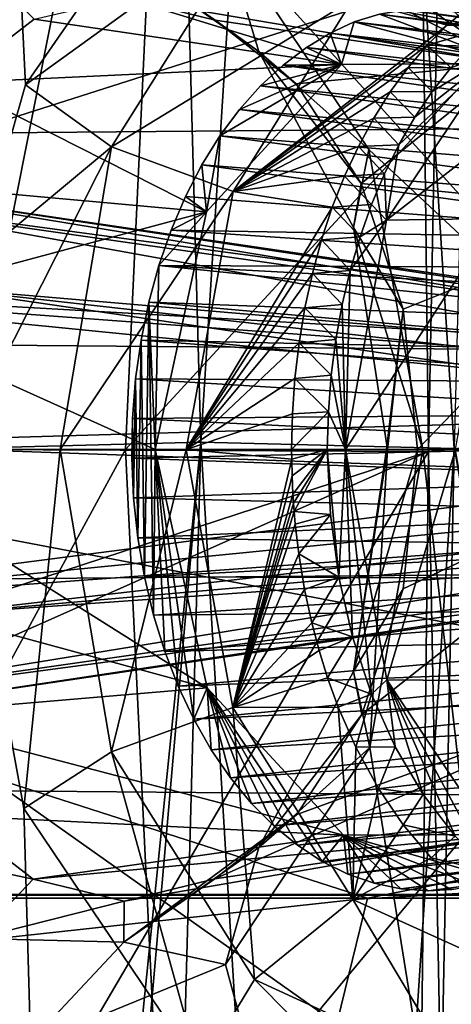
# Model space of a CAD drawing. Header units: metres. Extents: x -150 to 307, y -550 to 84.
# Tile 1021 of 1056: x 232.16 to 234.05, y -2.44 to 1.89. Entities that reach past the tile are written whole.
import ezdxf

# ---------------------------------------------------------------- set-up
doc = ezdxf.new("R2010")
doc.units = ezdxf.units.M
doc.layers.add('solid_26006363', color=7, linetype='CONTINUOUS')

msp = doc.modelspace()

# ---------------------------------------------------------------- linework, layer by layer
at = {"layer": 'solid_26006363'}
for points in [[(229.17627, 9.082661, 939.973816), (245.857986, 10.989752, 949.544861), (246.654556, 0, 950.254578)], [(232.093475, 9.932496, 906.856812), (232.705521, 9.101725, 907.450928), (231.887558, 0.003874, 906.296265)], [(230.858383, 1.164334, 914.768494), (233.841385, 9.680605, 918.492798), (229.914749, 6.914119, 913.89032)], [(230.858383, 1.164334, 914.768494), (231.366425, 1.159396, 915.337036), (233.841385, 9.680605, 918.492798)], [(231.366425, 1.159396, 915.337036), (231.771103, 0.712573, 915.790405), (233.841385, 9.680605, 918.492798)], [(231.771103, 0.712573, 915.790405), (231.924133, 0, 915.962036), (233.841385, 9.680605, 918.492798)], [(231.924133, 0, 915.962036), (233.954193, -0.008697, 918.303284), (233.841385, 9.680605, 918.492798)], [(234.084045, 6.780976, 918.613098), (233.841385, 9.680605, 918.492798), (233.954193, -0.008697, 918.303284)], [(230.9767, 8.805288, 912.932922), (234.990692, 9.37536, 917.506836), (235.099686, 0.000959, 917.334839)], [(232.705521, 9.101725, 907.450928), (232.955582, 0.032667, 907.429626), (231.887558, 0.003874, 906.296265)], [(232.705521, 9.101725, 907.450928), (233.511414, 8.792694, 908.295349), (232.955582, 0.032667, 907.429626)], [(233.511414, 8.792694, 908.295349), (234.300842, 9.106923, 909.170837), (234.066269, 0.003867, 908.627441)], [(229.17627, 9.082661, 939.973816), (246.654556, 0, 950.254578), (229.99118, 0.000344, 940.69989)], [(233.050308, 2.27444, 914.989319), (230.9767, 8.805288, 912.932922), (235.099686, 0.000959, 917.334839)], [(233.511414, 8.792694, 908.295349), (234.066269, 0.003867, 908.627441), (232.955582, 0.032667, 907.429626)], [(231.876617, 7.930875, 909.86731), (232.186081, 1.601326, 909.990051), (232.979385, 2.748635, 910.873047)], [(231.876617, 7.930875, 909.86731), (231.966705, 0.832521, 909.745972), (232.186081, 1.601326, 909.990051)], [(234.084045, 6.780976, 918.613098), (233.954193, -0.008697, 918.303284), (234.136917, 0.009975, 918.518005)], [(232.774277, 3.198314, 944.403076), (229.988724, 4.851547, 942.504456), (229.785004, -0.000012, 942.414307)], [(235.650421, 3.28636, 946.275208), (232.774277, 3.198314, 944.403076), (232.624283, -0.00001, 944.326782)], [(235.650421, 3.28636, 946.275208), (232.624283, -0.00001, 944.326782), (235.519714, -0.000027, 946.219238)], [(232.774277, 3.198314, 944.403076), (229.785004, -0.000012, 942.414307), (232.624283, -0.00001, 944.326782)], [(233.191376, 2.329445, 910.932373), (232.979385, 2.748635, 910.873047), (232.186081, 1.601326, 909.990051)], [(232.563141, 1.329383, 910.203247), (233.191376, 2.329445, 910.932373), (232.186081, 1.601326, 909.990051)], [(233.623047, 1.978064, 910.814453), (233.191376, 2.329445, 910.932373), (232.563141, 1.329383, 910.203247)], [(233.210083, 1.748571, 914.968811), (232.618454, 2.164376, 914.287109), (233.050308, 2.27444, 914.989319)], [(233.692368, 1.318589, 915.709167), (233.050308, 2.27444, 914.989319), (235.099686, 0.000959, 917.334839)], [(233.210083, 1.748571, 914.968811), (233.050308, 2.27444, 914.989319), (233.692368, 1.318589, 915.709167)], [(233.01799, 1.885481, 914.103516), (232.618454, 2.164376, 914.287109), (233.210083, 1.748571, 914.968811)], [(233.01799, 1.885481, 914.103516), (232.623413, 1.984068, 913.638794), (232.618454, 2.164376, 914.287109)], [(232.223862, 1.890507, 913.168518), (231.86145, 1.610722, 912.742371), (231.971664, 2.148253, 913.54187)], [(51.326496, 1.972128, 672.819702), (286.751587, 0, -98.190849), (51.055336, 0, 672.736816)], [(51.326496, 1.972128, 672.819702), (287.022736, 1.972128, -98.107941), (286.751587, 0, -98.190849)], [(64.172447, 1.972128, 676.747131), (64.443604, 0, 676.830017), (299.873505, 1.954857, -94.17907)], [(64.443604, 0, 676.830017), (300.139832, 0, -94.097641), (299.873505, 1.954857, -94.17907)], [(217.42778, 1.954857, -281.474823), (233.68869, 1.954857, -272.505981), (227.565887, 0, -276.501038)], [(226.512878, 1.972128, -261.144348), (230.041199, 0, -258.500671), (237.419113, 0, -253.167572)], [(226.512878, 1.972128, -261.144348), (237.419113, 0, -253.167572), (240.305222, 1.972128, -251.243607)], [(233.68869, 1.954857, -272.505981), (243.701553, 0, -265.97229), (227.565887, 0, -276.501038)], [(233.573227, 1.691318, 911.810303), (232.223862, 1.890507, 913.168518), (232.623413, 1.984068, 913.638794)], [(233.623047, 1.978064, 910.814453), (232.563141, 1.329383, 910.203247), (233.096634, 1.13381, 910.174438)], [(234.312164, 1.695039, 912.635559), (232.623413, 1.984068, 913.638794), (233.01799, 1.885481, 914.103516)], [(234.312164, 1.695039, 912.635559), (233.573227, 1.691318, 911.810303), (232.623413, 1.984068, 913.638794)], [(233.623047, 1.978064, 910.814453), (233.096634, 1.13381, 910.174438), (234.036209, 1.86389, 910.509094)], [(233.623047, 1.978064, 910.814453), (234.036209, 1.86389, 910.509094), (234.116333, 1.932013, 910.608032)], [(233.68869, 1.954857, -272.505981), (248.774567, 1.954857, -261.676666), (243.701553, 0, -265.97229)], [(233.738953, 1.912136, 911.997009), (233.628815, 1.878145, 911.87439), (234.312164, 1.695039, 912.635559)], [(236.033508, 1.590334, 909.344421), (233.628815, 1.878145, 911.87439), (233.738953, 1.912136, 911.997009)], [(233.852402, 1.932207, 912.123108), (233.738953, 1.912136, 911.997009), (234.312164, 1.695039, 912.635559)], [(236.122879, 1.614687, 909.438599), (233.738953, 1.912136, 911.997009), (233.852402, 1.932207, 912.123108)], [(236.122879, 1.614687, 909.438599), (236.033508, 1.590334, 909.344421), (233.738953, 1.912136, 911.997009)], [(233.852402, 1.932207, 912.123108), (234.312164, 1.695039, 912.635559), (233.952515, 1.939197, 912.23584)], [(236.208221, 1.627989, 909.528564), (233.852402, 1.932207, 912.123108), (233.952515, 1.939197, 912.23584)], [(236.208221, 1.627989, 909.528564), (236.122879, 1.614687, 909.438599), (233.852402, 1.932207, 912.123108)], [(234.056793, 1.932899, 912.352356), (233.952515, 1.939197, 912.23584), (234.312164, 1.695039, 912.635559)], [(236.288971, 1.631915, 909.613464), (233.952515, 1.939197, 912.23584), (234.056793, 1.932899, 912.352356)], [(236.208221, 1.627989, 909.528564), (233.952515, 1.939197, 912.23584), (236.288971, 1.631915, 909.613464)], [(234.036209, 1.86389, 910.509094), (234.227493, 1.856638, 910.29895), (234.322601, 1.932467, 910.404846)], [(234.036209, 1.86389, 910.509094), (234.322601, 1.932467, 910.404846), (234.116333, 1.932013, 910.608032)], [(233.573227, 1.691318, 911.810303), (231.86145, 1.610722, 912.742371), (232.223862, 1.890507, 913.168518)], [(233.373932, 1.606083, 914.523193), (233.01799, 1.885481, 914.103516), (233.210083, 1.748571, 914.968811)], [(234.312164, 1.695039, 912.635559), (233.01799, 1.885481, 914.103516), (233.373932, 1.606083, 914.523193)], [(233.096634, 1.13381, 910.174438), (233.948425, 1.776185, 910.400696), (234.036209, 1.86389, 910.509094)], [(233.628815, 1.878145, 911.87439), (233.52327, 1.829634, 911.75647), (233.573227, 1.691318, 911.810303)], [(235.938538, 1.552153, 909.244263), (233.52327, 1.829634, 911.75647), (233.628815, 1.878145, 911.87439)], [(233.628815, 1.878145, 911.87439), (233.573227, 1.691318, 911.810303), (234.312164, 1.695039, 912.635559)], [(236.033508, 1.590334, 909.344421), (235.938538, 1.552153, 909.244263), (233.628815, 1.878145, 911.87439)], [(233.948425, 1.776185, 910.400696), (234.227493, 1.856638, 910.29895), (234.036209, 1.86389, 910.509094)], [(233.52327, 1.829634, 911.75647), (233.418839, 1.766242, 911.639893), (233.573227, 1.691318, 911.810303)], [(235.838364, 1.49725, 909.138672), (233.418839, 1.766242, 911.639893), (233.52327, 1.829634, 911.75647)], [(235.938538, 1.552153, 909.244263), (235.838364, 1.49725, 909.138672), (233.52327, 1.829634, 911.75647)], [(233.948425, 1.776185, 910.400696), (234.136978, 1.771406, 910.19812), (234.227493, 1.856638, 910.29895)], [(233.096634, 1.13381, 910.174438), (233.865158, 1.678474, 910.297974), (233.948425, 1.776185, 910.400696)], [(233.865158, 1.678474, 910.297974), (234.051819, 1.677336, 910.103333), (233.948425, 1.776185, 910.400696)], [(233.948425, 1.776185, 910.400696), (234.051819, 1.677336, 910.103333), (234.136978, 1.771406, 910.19812)], [(233.625046, 0.97558, 915.447021), (233.210083, 1.748571, 914.968811), (233.692368, 1.318589, 915.709167)], [(233.659241, 1.16816, 914.859863), (233.210083, 1.748571, 914.968811), (233.625046, 0.97558, 915.447021)], [(233.659241, 1.16816, 914.859863), (233.373932, 1.606083, 914.523193), (233.210083, 1.748571, 914.968811)], [(233.418839, 1.766242, 911.639893), (233.31636, 1.688583, 911.525635), (233.573227, 1.691318, 911.810303)], [(235.744095, 1.430385, 909.039368), (233.31636, 1.688583, 911.525635), (233.418839, 1.766242, 911.639893)], [(235.838364, 1.49725, 909.138672), (235.744095, 1.430385, 909.039368), (233.418839, 1.766242, 911.639893)], [(233.769699, 1.007451, 909.787476), (234.251373, 1.015016, 909.23114), (234.746231, 1.767734, 909.799683)], [(234.271179, 1.758163, 910.345886), (233.769699, 1.007451, 909.787476), (234.746231, 1.767734, 909.799683)], [(233.824524, 1.338327, 909.85022), (233.769699, 1.007451, 909.787476), (234.271179, 1.758163, 910.345886)], [(233.894592, 1.459269, 909.928223), (233.824524, 1.338327, 909.85022), (234.271179, 1.758163, 910.345886)], [(233.970734, 1.572839, 910.013), (233.894592, 1.459269, 909.928223), (234.271179, 1.758163, 910.345886)], [(234.051819, 1.677336, 910.103333), (233.970734, 1.572839, 910.013), (234.271179, 1.758163, 910.345886)], [(234.136978, 1.771406, 910.19812), (234.051819, 1.677336, 910.103333), (234.271179, 1.758163, 910.345886)], [(233.573227, 1.691318, 911.810303), (232.980865, 1.044261, 911.149414), (231.86145, 1.610722, 912.742371)], [(233.038223, 1.377898, 911.215393), (232.980865, 1.044261, 911.149414), (233.573227, 1.691318, 911.810303)], [(233.124664, 1.493861, 911.31189), (233.038223, 1.377898, 911.215393), (233.573227, 1.691318, 911.810303)], [(233.21785, 1.597649, 911.415833), (233.124664, 1.493861, 911.31189), (233.573227, 1.691318, 911.810303)], [(233.31636, 1.688583, 911.525635), (233.21785, 1.597649, 911.415833), (233.573227, 1.691318, 911.810303)], [(235.651245, 1.347964, 908.94165), (233.21785, 1.597649, 911.415833), (233.31636, 1.688583, 911.525635)], [(235.744095, 1.430385, 909.039368), (235.651245, 1.347964, 908.94165), (233.31636, 1.688583, 911.525635)], [(234.312164, 1.695039, 912.635559), (233.373932, 1.606083, 914.523193), (233.659241, 1.16816, 914.859863)], [(234.911545, 1.044213, 913.305725), (234.312164, 1.695039, 912.635559), (233.659241, 1.16816, 914.859863)], [(233.096634, 1.13381, 910.174438), (233.78685, 1.571311, 910.201355), (233.865158, 1.678474, 910.297974)], [(233.78685, 1.571311, 910.201355), (233.970734, 1.572839, 910.013), (233.865158, 1.678474, 910.297974)], [(233.865158, 1.678474, 910.297974), (233.970734, 1.572839, 910.013), (234.051819, 1.677336, 910.103333)], [(232.980865, 1.044261, 911.149414), (231.573181, 1.171905, 912.403503), (231.86145, 1.610722, 912.742371)], [(232.563141, 1.329383, 910.203247), (232.186081, 1.601326, 909.990051), (231.966705, 0.832521, 909.745972)], [(233.096634, 1.13381, 910.174438), (233.713989, 1.455472, 910.111511), (233.78685, 1.571311, 910.201355)], [(235.576828, 1.267927, 908.863342), (233.124664, 1.493861, 911.31189), (233.21785, 1.597649, 911.415833)], [(235.651245, 1.347964, 908.94165), (235.576828, 1.267927, 908.863342), (233.21785, 1.597649, 911.415833)], [(233.713989, 1.455472, 910.111511), (233.894592, 1.459269, 909.928223), (233.78685, 1.571311, 910.201355)], [(233.78685, 1.571311, 910.201355), (233.894592, 1.459269, 909.928223), (233.970734, 1.572839, 910.013)], [(235.505295, 1.176682, 908.787964), (233.038223, 1.377898, 911.215393), (233.124664, 1.493861, 911.31189)], [(235.576828, 1.267927, 908.863342), (235.505295, 1.176682, 908.787964), (233.124664, 1.493861, 911.31189)], [(233.096634, 1.13381, 910.174438), (233.647018, 1.331774, 910.028931), (233.713989, 1.455472, 910.111511)], [(233.647018, 1.331774, 910.028931), (233.824524, 1.338327, 909.85022), (233.713989, 1.455472, 910.111511)], [(233.713989, 1.455472, 910.111511), (233.824524, 1.338327, 909.85022), (233.894592, 1.459269, 909.928223)], [(233.038223, 1.377898, 911.215393), (232.959137, 1.250454, 911.127197), (232.980865, 1.044261, 911.149414)], [(235.428268, 1.058415, 908.706726), (232.959137, 1.250454, 911.127197), (233.038223, 1.377898, 911.215393)], [(235.505295, 1.176682, 908.787964), (235.428268, 1.058415, 908.706726), (233.038223, 1.377898, 911.215393)], [(232.563141, 1.329383, 910.203247), (231.966705, 0.832521, 909.745972), (231.890488, 0.001283, 909.661194)], [(232.563141, 1.329383, 910.203247), (231.890488, 0.001283, 909.661194), (232.337967, 0.000083, 909.940369)], [(233.096634, 1.13381, 910.174438), (232.563141, 1.329383, 910.203247), (232.337967, 0.000083, 909.940369)], [(233.096634, 1.13381, 910.174438), (233.58638, 1.20102, 909.954163), (233.647018, 1.331774, 910.028931)], [(233.58638, 1.20102, 909.954163), (233.761475, 1.211303, 909.780029), (233.647018, 1.331774, 910.028931)], [(233.625046, 0.97558, 915.447021), (233.692368, 1.318589, 915.709167), (233.929993, -0.000001, 915.975952)], [(233.647018, 1.331774, 910.028931), (233.761475, 1.211303, 909.780029), (233.824524, 1.338327, 909.85022)], [(233.929993, -0.000001, 915.975952), (233.692368, 1.318589, 915.709167), (235.099686, 0.000959, 917.334839)], [(233.824524, 1.338327, 909.85022), (233.761475, 1.211303, 909.780029), (233.769699, 1.007451, 909.787476)], [(232.959137, 1.250454, 911.127197), (232.887726, 1.111897, 911.047546), (232.980865, 1.044261, 911.149414)], [(235.35466, 0.918797, 908.629272), (232.887726, 1.111897, 911.047546), (232.959137, 1.250454, 911.127197)], [(235.428268, 1.058415, 908.706726), (235.35466, 0.918797, 908.629272), (232.959137, 1.250454, 911.127197)], [(233.58638, 1.20102, 909.954163), (233.704498, 1.076143, 909.716614), (233.761475, 1.211303, 909.780029)], [(233.761475, 1.211303, 909.780029), (233.704498, 1.076143, 909.716614), (233.769699, 1.007451, 909.787476)], [(232.980865, 1.044261, 911.149414), (231.387604, 0.616795, 912.185486), (231.573181, 1.171905, 912.403503)], [(233.096634, 1.13381, 910.174438), (233.532333, 1.063805, 909.887573), (233.58638, 1.20102, 909.954163)], [(233.532333, 1.063805, 909.887573), (233.704498, 1.076143, 909.716614), (233.58638, 1.20102, 909.954163)], [(233.842865, 0.616123, 915.076233), (233.659241, 1.16816, 914.859863), (233.625046, 0.97558, 915.447021)], [(234.911545, 1.044213, 913.305725), (233.659241, 1.16816, 914.859863), (233.842865, 0.616123, 915.076233)], [(236.210953, 0.394892, 909.457275), (230.858383, 1.164334, 914.768494), (230.448364, 0.72304, 914.309937)], [(236.330841, 0.426259, 909.564087), (231.366425, 1.159396, 915.337036), (230.858383, 1.164334, 914.768494)], [(236.330841, 0.426259, 909.564087), (230.858383, 1.164334, 914.768494), (236.210953, 0.394892, 909.457275)], [(236.553619, 0.304631, 909.762573), (231.771103, 0.712573, 915.790405), (231.366425, 1.159396, 915.337036)], [(236.450745, 0.394892, 909.670959), (231.366425, 1.159396, 915.337036), (236.330841, 0.426259, 909.564087)], [(236.553619, 0.304631, 909.762573), (231.366425, 1.159396, 915.337036), (236.450745, 0.394892, 909.670959)], [(233.096634, 1.13381, 910.174438), (232.337967, 0.000083, 909.940369), (232.890884, -0.000027, 909.94635)], [(233.096634, 1.13381, 910.174438), (232.890884, -0.000027, 909.94635), (233.532333, 1.063805, 909.887573)], [(232.887726, 1.111897, 911.047546), (232.82486, 0.963797, 910.977417), (232.980865, 1.044261, 911.149414)], [(235.35466, 0.918797, 908.629272), (232.82486, 0.963797, 910.977417), (232.887726, 1.111897, 911.047546)], [(232.980865, 1.044261, 911.149414), (232.754333, -0.000001, 910.89679), (231.387604, 0.616795, 912.185486)], [(232.771271, 0.808243, 910.917664), (232.754333, -0.000001, 910.89679), (232.980865, 1.044261, 911.149414)], [(232.82486, 0.963797, 910.977417), (232.771271, 0.808243, 910.917664), (232.980865, 1.044261, 911.149414)], [(233.485107, 0.920989, 909.829407), (233.532333, 1.063805, 909.887573), (232.890884, -0.000027, 909.94635)], [(233.485107, 0.920989, 909.829407), (233.653931, 0.933976, 909.660339), (233.532333, 1.063805, 909.887573)], [(233.532333, 1.063805, 909.887573), (233.653931, 0.933976, 909.660339), (233.704498, 1.076143, 909.716614)], [(233.704498, 1.076143, 909.716614), (233.653931, 0.933976, 909.660339), (233.769699, 1.007451, 909.787476)], [(234.911545, 1.044213, 913.305725), (233.842865, 0.616123, 915.076233), (233.906265, 0, 915.152039)], [(234.911545, 1.044213, 913.305725), (233.906265, 0, 915.152039), (235.137634, 0, 913.558777)], [(233.590012, -0.000002, 909.587463), (234.072845, -0.000003, 909.026123), (234.251373, 1.015016, 909.23114)], [(233.769699, 1.007451, 909.787476), (233.590012, -0.000002, 909.587463), (234.251373, 1.015016, 909.23114)], [(233.610565, 0.7869, 909.612061), (233.590012, -0.000002, 909.587463), (233.769699, 1.007451, 909.787476)], [(233.653931, 0.933976, 909.660339), (233.610565, 0.7869, 909.612061), (233.769699, 1.007451, 909.787476)], [(235.302368, 0.79636, 908.574341), (232.771271, 0.808243, 910.917664), (232.82486, 0.963797, 910.977417)], [(235.35466, 0.918797, 908.629272), (235.302368, 0.79636, 908.574341), (232.82486, 0.963797, 910.977417)], [(233.774048, -0.000001, 915.616821), (233.625046, 0.97558, 915.447021), (233.929993, -0.000001, 915.975952)], [(233.842865, 0.616123, 915.076233), (233.625046, 0.97558, 915.447021), (233.774048, -0.000001, 915.616821)], [(233.444946, 0.773514, 909.779968), (233.485107, 0.920989, 909.829407), (232.890884, -0.000027, 909.94635)], [(233.444946, 0.773514, 909.779968), (233.610565, 0.7869, 909.612061), (233.485107, 0.920989, 909.829407)], [(233.485107, 0.920989, 909.829407), (233.610565, 0.7869, 909.612061), (233.653931, 0.933976, 909.660339)], [(232.771271, 0.808243, 910.917664), (232.727356, 0.646908, 910.868713), (232.754333, -0.000001, 910.89679)], [(235.225784, 0.553247, 908.493835), (232.727356, 0.646908, 910.868713), (232.771271, 0.808243, 910.917664)], [(235.260147, 0.675419, 908.529968), (235.225784, 0.553247, 908.493835), (232.771271, 0.808243, 910.917664)], [(235.302368, 0.79636, 908.574341), (235.260147, 0.675419, 908.529968), (232.771271, 0.808243, 910.917664)], [(233.444946, 0.773514, 909.779968), (233.57515, 0.63696, 909.572693), (233.610565, 0.7869, 909.612061)], [(233.610565, 0.7869, 909.612061), (233.57515, 0.63696, 909.572693), (233.590012, -0.000002, 909.587463)], [(233.412048, 0.622324, 909.73938), (233.444946, 0.773514, 909.779968), (232.890884, -0.000027, 909.94635)], [(233.412048, 0.622324, 909.73938), (233.57515, 0.63696, 909.572693), (233.444946, 0.773514, 909.779968)], [(236.037766, 0.1671, 909.302979), (230.448364, 0.72304, 914.309937), (230.290085, 0, 914.132874)], [(236.108078, 0.304631, 909.365601), (230.448364, 0.72304, 914.309937), (236.037766, 0.1671, 909.302979)], [(236.210953, 0.394892, 909.457275), (230.448364, 0.72304, 914.309937), (236.108078, 0.304631, 909.365601)], [(236.649551, -0.000001, 909.848083), (231.924133, 0, 915.962036), (231.771103, 0.712573, 915.790405)], [(236.623917, 0.1671, 909.825256), (231.771103, 0.712573, 915.790405), (236.553619, 0.304631, 909.762573)], [(236.649551, -0.000001, 909.848083), (231.771103, 0.712573, 915.790405), (236.623917, 0.1671, 909.825256)], [(232.754333, -0.000001, 910.89679), (231.323547, -0.000001, 912.110168), (231.387604, 0.616795, 912.185486)], [(232.727356, 0.646908, 910.868713), (232.693253, 0.480561, 910.830688), (232.707993, -0.560147, 910.847107)], [(235.198181, 0.426727, 908.464722), (232.693253, 0.480561, 910.830688), (232.727356, 0.646908, 910.868713)], [(232.727356, 0.646908, 910.868713), (232.707993, -0.560147, 910.847107), (232.747574, -0.727329, 910.891235)], [(232.727356, 0.646908, 910.868713), (232.747574, -0.727329, 910.891235), (232.754333, -0.000001, 910.89679)], [(235.225784, 0.553247, 908.493835), (235.198181, 0.426727, 908.464722), (232.727356, 0.646908, 910.868713)], [(233.386475, 0.46826, 909.707764), (233.412048, 0.622324, 909.73938), (232.890884, -0.000027, 909.94635)], [(233.386475, 0.46826, 909.707764), (233.547562, 0.483738, 909.541931), (233.412048, 0.622324, 909.73938)], [(233.412048, 0.622324, 909.73938), (233.547562, 0.483738, 909.541931), (233.57515, 0.63696, 909.572693)], [(233.57515, 0.63696, 909.572693), (233.547562, 0.483738, 909.541931), (233.590012, -0.000002, 909.587463)], [(233.770676, -0.000001, 915.561768), (233.842865, 0.616123, 915.076233), (233.774048, -0.000001, 915.616821)], [(233.770676, -0.000001, 915.561768), (233.906265, 0, 915.152039), (233.842865, 0.616123, 915.076233)], [(232.693253, 0.480561, 910.830688), (232.669266, 0.309874, 910.803955), (232.678833, -0.387883, 910.814575)], [(235.177322, 0.293599, 908.442749), (232.669266, 0.309874, 910.803955), (232.693253, 0.480561, 910.830688)], [(232.693253, 0.480561, 910.830688), (232.678833, -0.387883, 910.814575), (232.707993, -0.560147, 910.847107)], [(235.198181, 0.426727, 908.464722), (235.177322, 0.293599, 908.442749), (232.693253, 0.480561, 910.830688)], [(233.386475, 0.46826, 909.707764), (233.527527, 0.326492, 909.519653), (233.547562, 0.483738, 909.541931)], [(233.547562, 0.483738, 909.541931), (233.527527, 0.326492, 909.519653), (233.590012, -0.000002, 909.587463)], [(233.36824, 0.31241, 909.685181), (233.386475, 0.46826, 909.707764), (232.890884, -0.000027, 909.94635)], [(233.36824, 0.31241, 909.685181), (233.527527, 0.326492, 909.519653), (233.386475, 0.46826, 909.707764)], [(232.669266, 0.309874, 910.803955), (232.655838, 0.136545, 910.78894), (232.660507, -0.213096, 910.794189)], [(235.164185, 0.156557, 908.428955), (232.655838, 0.136545, 910.78894), (232.669266, 0.309874, 910.803955)], [(232.669266, 0.309874, 910.803955), (232.660507, -0.213096, 910.794189), (232.678833, -0.387883, 910.814575)], [(235.177322, 0.293599, 908.442749), (235.164185, 0.156557, 908.428955), (232.669266, 0.309874, 910.803955)], [(233.35733, 0.155945, 909.67157), (233.36824, 0.31241, 909.685181), (232.890884, -0.000027, 909.94635)], [(233.35733, 0.155945, 909.67157), (233.51506, 0.16524, 909.505798), (233.36824, 0.31241, 909.685181)], [(233.36824, 0.31241, 909.685181), (233.51506, 0.16524, 909.505798), (233.527527, 0.326492, 909.519653)], [(233.527527, 0.326492, 909.519653), (233.51506, 0.16524, 909.505798), (233.590012, -0.000002, 909.587463)], [(236.037766, 0.1671, 909.302979), (230.290085, 0, 914.132874), (236.012146, 0.000001, 909.280151)], [(232.655838, 0.136545, 910.78894), (232.652908, -0.038006, 910.785706), (232.660507, -0.213096, 910.794189)], [(235.159073, 0.016086, 908.423584), (232.652908, -0.038006, 910.785706), (232.655838, 0.136545, 910.78894)], [(235.164185, 0.156557, 908.428955), (235.159073, 0.016086, 908.423584), (232.655838, 0.136545, 910.78894)], [(233.35733, 0.155945, 909.67157), (232.890884, -0.000027, 909.94635), (233.35376, 0.000001, 909.666931)], [(233.35376, 0.000001, 909.666931), (233.510178, -0.000001, 909.500366), (233.51506, 0.16524, 909.505798)], [(233.35733, 0.155945, 909.67157), (233.35376, 0.000001, 909.666931), (233.51506, 0.16524, 909.505798)], [(233.51506, 0.16524, 909.505798), (233.510178, -0.000001, 909.500366), (233.590012, -0.000002, 909.587463)], [(229.176407, -9.081716, 939.973938), (229.99118, 0.000344, 940.69989), (245.823288, -11.224192, 949.513977)], [(229.99118, 0.000344, 940.69989), (246.654556, 0, 950.254578), (245.823288, -11.224192, 949.513977)], [(236.012146, 0.000001, 909.280151), (230.290085, 0, 914.132874), (230.44696, -0.720152, 914.30835)], [(236.037766, -0.1671, 909.302979), (236.012146, 0.000001, 909.280151), (230.44696, -0.720152, 914.30835)], [(231.403946, -8.02017, 909.364136), (232.363571, -8.000581, 910.398499), (231.890488, 0.001283, 909.661194)], [(231.764343, -0.726503, 915.782776), (233.954193, -0.008697, 918.303284), (231.924133, 0, 915.962036)], [(236.623917, -0.1671, 909.825256), (231.764343, -0.726503, 915.782776), (231.924133, 0, 915.962036)], [(231.821274, -11.13535, 906.658081), (231.887558, 0.003874, 906.296265), (232.955582, 0.032667, 907.429626)], [(232.079483, -9.963253, 906.844116), (231.821274, -11.13535, 906.658081), (232.955582, 0.032667, 907.429626)], [(232.178711, -1.577404, 909.98175), (231.890488, 0.001283, 909.661194), (232.363571, -8.000581, 910.398499)], [(232.337967, 0.000083, 909.940369), (231.890488, 0.001283, 909.661194), (232.178711, -1.577404, 909.98175)], [(236.623917, -0.1671, 909.825256), (231.924133, 0, 915.962036), (236.649551, -0.000001, 909.848083)], [(232.707443, -9.097678, 907.452698), (232.079483, -9.963253, 906.844116), (232.955582, 0.032667, 907.429626)], [(232.562912, -1.328882, 910.203003), (232.337967, 0.000083, 909.940369), (232.178711, -1.577404, 909.98175)], [(232.890884, -0.000027, 909.94635), (232.337967, 0.000083, 909.940369), (232.562912, -1.328882, 910.203003)], [(235.159073, 0.016086, 908.423584), (235.162521, -0.128249, 908.427124), (232.652908, -0.038006, 910.785706)], [(233.489548, -8.792013, 908.271729), (232.707443, -9.097678, 907.452698), (232.955582, 0.032667, 907.429626)], [(232.890884, -0.000027, 909.94635), (233.354019, -0.04209, 909.667297), (233.35376, 0.000001, 909.666931)], [(233.489548, -8.792013, 908.271729), (232.955582, 0.032667, 907.429626), (234.066269, 0.003867, 908.627441)], [(233.35376, 0.000001, 909.666931), (233.354019, -0.04209, 909.667297), (233.510178, -0.000001, 909.500366)], [(233.892075, -8.863901, 908.711182), (233.489548, -8.792013, 908.271729), (234.066269, 0.003867, 908.627441)], [(233.624893, -0.976128, 915.446838), (233.906265, 0, 915.152039), (233.770676, -0.000001, 915.561768)], [(233.843811, -0.611673, 915.077393), (233.906265, 0, 915.152039), (233.624893, -0.976128, 915.446838)], [(235.137634, 0, 913.558777), (233.843811, -0.611673, 915.077393), (233.661316, -1.163745, 914.862366)], [(234.910675, -1.046002, 913.30481), (235.137634, 0, 913.558777), (233.661316, -1.163745, 914.862366)], [(235.137634, 0, 913.558777), (233.906265, 0, 915.152039), (233.843811, -0.611673, 915.077393)], [(233.892075, -8.863901, 908.711182), (234.066269, 0.003867, 908.627441), (234.268082, -1.144645, 908.851807)], [(233.929993, -0.000001, 915.975952), (235.099686, 0.000959, 917.334839), (234.990692, -9.375346, 917.506836)], [(234.136917, 0.009975, 918.518005), (233.954193, -0.008697, 918.303284), (234.08432, -6.763284, 918.61261)], [(51.055336, 0, 672.736816), (286.751587, 0, -98.190849), (287.017914, -1.954857, -98.109421)], [(51.326496, -1.972128, 672.819702), (51.055336, 0, 672.736816), (287.017914, -1.954857, -98.109421)], [(64.172447, -1.972128, 676.747131), (299.868683, -1.972128, -94.180542), (300.139832, 0, -94.097641)], [(64.443604, 0, 676.830017), (64.172447, -1.972128, 676.747131), (300.139832, 0, -94.097641)], [(227.565887, 0, -276.501038), (233.685989, -1.972128, -272.501709), (217.425598, -1.972128, -281.470245)], [(226.510178, -1.954857, -261.140106), (240.302048, -1.954857, -251.2397), (230.041199, 0, -258.500671)], [(227.565887, 0, -276.501038), (243.701553, 0, -265.97229), (233.685989, -1.972128, -272.501709)], [(229.988708, -4.851424, 942.504456), (232.624283, -0.00001, 944.326782), (229.785004, -0.000012, 942.414307)], [(233.84108, -9.693657, 918.493286), (233.954193, -0.008697, 918.303284), (229.914856, -6.909317, 913.890198)], [(231.355087, -1.164931, 915.324341), (229.914856, -6.909317, 913.890198), (233.954193, -0.008697, 918.303284)], [(229.988708, -4.851424, 942.504456), (232.783661, -3.296923, 944.407837), (232.624283, -0.00001, 944.326782)], [(240.302048, -1.954857, -251.2397), (237.419113, 0, -253.167572), (230.041199, 0, -258.500671)], [(232.982605, -1.047866, 911.151367), (231.386566, -0.611894, 912.184265), (231.323547, -0.000001, 912.110168)], [(232.754333, -0.000001, 910.89679), (232.982605, -1.047866, 911.151367), (231.323547, -0.000001, 912.110168)], [(231.764343, -0.726503, 915.782776), (231.355087, -1.164931, 915.324341), (233.954193, -0.008697, 918.303284)], [(233.096512, -1.133443, 910.174255), (232.890884, -0.000027, 909.94635), (232.562912, -1.328882, 910.203003)], [(235.519714, -0.000027, 946.219238), (232.624283, -0.00001, 944.326782), (232.783661, -3.296923, 944.407837)], [(235.162521, -0.128249, 908.427124), (232.660507, -0.213096, 910.794189), (232.652908, -0.038006, 910.785706)], [(232.747574, -0.727329, 910.891235), (232.796997, -0.887593, 910.94635), (232.754333, -0.000001, 910.89679)], [(232.924149, -1.185026, 911.088135), (232.982605, -1.047866, 911.151367), (232.754333, -0.000001, 910.89679)], [(232.856018, -1.040569, 911.012146), (232.924149, -1.185026, 911.088135), (232.754333, -0.000001, 910.89679)], [(232.796997, -0.887593, 910.94635), (232.856018, -1.040569, 911.012146), (232.754333, -0.000001, 910.89679)], [(235.650467, -3.286726, 946.275208), (235.519714, -0.000027, 946.219238), (232.783661, -3.296923, 944.407837)], [(233.096512, -1.133443, 910.174255), (233.354019, -0.04209, 909.667297), (232.890884, -0.000027, 909.94635)], [(233.096512, -1.133443, 910.174255), (233.355728, -0.116184, 909.669495), (233.354019, -0.04209, 909.667297)], [(233.354019, -0.04209, 909.667297), (233.355728, -0.116184, 909.669495), (233.510178, -0.000001, 909.500366)], [(233.355728, -0.116184, 909.669495), (233.35939, -0.196153, 909.674133), (233.510178, -0.000001, 909.500366)], [(233.35939, -0.196153, 909.674133), (233.361908, -0.235537, 909.677307), (233.510178, -0.000001, 909.500366)], [(233.361908, -0.235537, 909.677307), (233.364731, -0.272806, 909.680786), (233.510178, -0.000001, 909.500366)], [(233.364731, -0.272806, 909.680786), (233.523636, -0.286469, 909.51532), (233.510178, -0.000001, 909.500366)], [(233.560287, -0.560628, 909.556152), (233.590012, -0.000002, 909.587463), (233.510178, -0.000001, 909.500366)], [(233.523636, -0.286469, 909.51532), (233.560287, -0.560628, 909.556152), (233.510178, -0.000001, 909.500366)], [(233.560287, -0.560628, 909.556152), (233.62056, -0.82361, 909.62323), (233.590012, -0.000002, 909.587463)], [(233.590012, -0.000002, 909.587463), (233.77182, -1.012007, 909.789856), (234.072845, -0.000003, 909.026123)], [(233.704391, -1.075525, 909.716553), (233.77182, -1.012007, 909.789856), (233.590012, -0.000002, 909.587463)], [(233.62056, -0.82361, 909.62323), (233.704391, -1.075525, 909.716553), (233.590012, -0.000002, 909.587463)], [(233.624893, -0.976128, 915.446838), (233.774048, -0.000001, 915.616821), (233.696243, -1.308886, 915.713562)], [(233.624893, -0.976128, 915.446838), (233.770676, -0.000001, 915.561768), (233.774048, -0.000001, 915.616821)], [(243.701553, 0, -265.97229), (248.771378, -1.972128, -261.67276), (233.685989, -1.972128, -272.501709)], [(233.696243, -1.308886, 915.713562), (233.929993, -0.000001, 915.975952), (234.990692, -9.375346, 917.506836)], [(233.774048, -0.000001, 915.616821), (233.929993, -0.000001, 915.975952), (233.696243, -1.308886, 915.713562)], [(233.77182, -1.012007, 909.789856), (234.251907, -1.016661, 909.231812), (234.072845, -0.000003, 909.026123)], [(234.08432, -6.763284, 918.61261), (233.954193, -0.008697, 918.303284), (233.84108, -9.693657, 918.493286)], [(235.162521, -0.128249, 908.427124), (235.175415, -0.277608, 908.440674), (232.660507, -0.213096, 910.794189)], [(233.096512, -1.133443, 910.174255), (233.35939, -0.196153, 909.674133), (233.355728, -0.116184, 909.669495)], [(236.037766, -0.1671, 909.302979), (230.44696, -0.720152, 914.30835), (236.108078, -0.304631, 909.365601)], [(236.553619, -0.304631, 909.762573), (231.764343, -0.726503, 915.782776), (236.623917, -0.1671, 909.825256)], [(235.175415, -0.277608, 908.440674), (232.678833, -0.387883, 910.814575), (232.660507, -0.213096, 910.794189)], [(233.096512, -1.133443, 910.174255), (233.361908, -0.235537, 909.677307), (233.35939, -0.196153, 909.674133)], [(233.096512, -1.133443, 910.174255), (233.364731, -0.272806, 909.680786), (233.361908, -0.235537, 909.677307)], [(235.175415, -0.277608, 908.440674), (235.198105, -0.426553, 908.464539), (232.678833, -0.387883, 910.814575)], [(233.096512, -1.133443, 910.174255), (233.36969, -0.328045, 909.686951), (233.364731, -0.272806, 909.680786)], [(233.364731, -0.272806, 909.680786), (233.36969, -0.328045, 909.686951), (233.523636, -0.286469, 909.51532)], [(233.36969, -0.328045, 909.686951), (233.384964, -0.45798, 909.705994), (233.523636, -0.286469, 909.51532)], [(233.384964, -0.45798, 909.705994), (233.560287, -0.560628, 909.556152), (233.523636, -0.286469, 909.51532)], [(236.108078, -0.304631, 909.365601), (230.44696, -0.720152, 914.30835), (230.850601, -1.160539, 914.759766)], [(236.108078, -0.304631, 909.365601), (230.850601, -1.160539, 914.759766), (236.210953, -0.394892, 909.457275)], [(236.450745, -0.394892, 909.670959), (231.764343, -0.726503, 915.782776), (236.553619, -0.304631, 909.762573)], [(233.096512, -1.133443, 910.174255), (233.384964, -0.45798, 909.705994), (233.36969, -0.328045, 909.686951)], [(235.198105, -0.426553, 908.464539), (232.707993, -0.560147, 910.847107), (232.678833, -0.387883, 910.814575)], [(236.210953, -0.394892, 909.457275), (230.850601, -1.160539, 914.759766), (236.330841, -0.426259, 909.564087)], [(236.330841, -0.426259, 909.564087), (230.850601, -1.160539, 914.759766), (231.355087, -1.164931, 915.324341)], [(236.450745, -0.394892, 909.670959), (231.355087, -1.164931, 915.324341), (231.764343, -0.726503, 915.782776)], [(236.330841, -0.426259, 909.564087), (231.355087, -1.164931, 915.324341), (236.450745, -0.394892, 909.670959)], [(235.198105, -0.426553, 908.464539), (235.229523, -0.568561, 908.497681), (232.707993, -0.560147, 910.847107)], [(233.096512, -1.133443, 910.174255), (233.410583, -0.61458, 909.737549), (233.384964, -0.45798, 909.705994)], [(233.384964, -0.45798, 909.705994), (233.410583, -0.61458, 909.737549), (233.560287, -0.560628, 909.556152)], [(235.229523, -0.568561, 908.497681), (232.747574, -0.727329, 910.891235), (232.707993, -0.560147, 910.847107)], [(233.410583, -0.61458, 909.737549), (233.442123, -0.761777, 909.776489), (233.560287, -0.560628, 909.556152)], [(233.442123, -0.761777, 909.776489), (233.62056, -0.82361, 909.62323), (233.560287, -0.560628, 909.556152)], [(235.229523, -0.568561, 908.497681), (235.267883, -0.699969, 908.538086), (232.747574, -0.727329, 910.891235)], [(232.982605, -1.047866, 911.151367), (231.570755, -1.166837, 912.400696), (231.386566, -0.611894, 912.184265)], [(233.096512, -1.133443, 910.174255), (233.442123, -0.761777, 909.776489), (233.410583, -0.61458, 909.737549)], [(233.661316, -1.163745, 914.862366), (233.843811, -0.611673, 915.077393), (233.624893, -0.976128, 915.446838)], [(235.267883, -0.699969, 908.538086), (232.796997, -0.887593, 910.94635), (232.747574, -0.727329, 910.891235)], [(235.267883, -0.699969, 908.538086), (235.313202, -0.823841, 908.585754), (232.796997, -0.887593, 910.94635)], [(233.096512, -1.133443, 910.174255), (233.473999, -0.883154, 909.815796), (233.442123, -0.761777, 909.776489)], [(233.442123, -0.761777, 909.776489), (233.473999, -0.883154, 909.815796), (233.62056, -0.82361, 909.62323)], [(235.313202, -0.823841, 908.585754), (232.856018, -1.040569, 911.012146), (232.796997, -0.887593, 910.94635)], [(235.313202, -0.823841, 908.585754), (235.366791, -0.943923, 908.642151), (232.856018, -1.040569, 911.012146)], [(233.473999, -0.883154, 909.815796), (233.511063, -1.002679, 909.86145), (233.62056, -0.82361, 909.62323)], [(233.511063, -1.002679, 909.86145), (233.704391, -1.075525, 909.716553), (233.62056, -0.82361, 909.62323)], [(233.096512, -1.133443, 910.174255), (233.511063, -1.002679, 909.86145), (233.473999, -0.883154, 909.815796)], [(235.366791, -0.943923, 908.642151), (232.924149, -1.185026, 911.088135), (232.856018, -1.040569, 911.012146)], [(235.366791, -0.943923, 908.642151), (235.430328, -1.061723, 908.708984), (232.924149, -1.185026, 911.088135)], [(233.209778, -1.748939, 914.968445), (233.624893, -0.976128, 915.446838), (233.696243, -1.308886, 915.713562)], [(233.661316, -1.163745, 914.862366), (233.624893, -0.976128, 915.446838), (233.209778, -1.748939, 914.968445)], [(233.096512, -1.133443, 910.174255), (233.558075, -1.132037, 909.919373), (233.511063, -1.002679, 909.86145)], [(233.511063, -1.002679, 909.86145), (233.558075, -1.132037, 909.919373), (233.704391, -1.075525, 909.716553)], [(233.704391, -1.075525, 909.716553), (233.807709, -1.306147, 909.831543), (233.77182, -1.012007, 909.789856)], [(233.77182, -1.012007, 909.789856), (234.267471, -1.754318, 910.341736), (234.251907, -1.016661, 909.231812)], [(234.223816, -1.853812, 910.294861), (234.267471, -1.754318, 910.341736), (233.77182, -1.012007, 909.789856)], [(234.070755, -1.699553, 910.12439), (234.223816, -1.853812, 910.294861), (233.77182, -1.012007, 909.789856)], [(233.930969, -1.515446, 909.96875), (234.070755, -1.699553, 910.12439), (233.77182, -1.012007, 909.789856)], [(233.807709, -1.306147, 909.831543), (233.930969, -1.515446, 909.96875), (233.77182, -1.012007, 909.789856)], [(232.982605, -1.047866, 911.151367), (233.580978, -1.695093, 911.81897), (231.570755, -1.166837, 912.400696)], [(232.924149, -1.185026, 911.088135), (233.000732, -1.319628, 911.173523), (232.982605, -1.047866, 911.151367)], [(235.430328, -1.061723, 908.708984), (233.000732, -1.319628, 911.173523), (232.924149, -1.185026, 911.088135)], [(233.48761, -1.809945, 911.716797), (233.580978, -1.695093, 911.81897), (232.982605, -1.047866, 911.151367)], [(233.379318, -1.73915, 911.595947), (233.48761, -1.809945, 911.716797), (232.982605, -1.047866, 911.151367)], [(233.275558, -1.654008, 911.480164), (233.379318, -1.73915, 911.595947), (232.982605, -1.047866, 911.151367)], [(233.177063, -1.555044, 911.3703), (233.275558, -1.654008, 911.480164), (232.982605, -1.047866, 911.151367)], [(233.08519, -1.44329, 911.267822), (233.177063, -1.555044, 911.3703), (232.982605, -1.047866, 911.151367)], [(233.000732, -1.319628, 911.173523), (233.08519, -1.44329, 911.267822), (232.982605, -1.047866, 911.151367)], [(235.430328, -1.061723, 908.708984), (235.503143, -1.173643, 908.785645), (233.000732, -1.319628, 911.173523)], [(234.910675, -1.046002, 913.30481), (233.376266, -1.603485, 914.52594), (233.01738, -1.885789, 914.102783)], [(234.31839, -1.69201, 912.642517), (234.910675, -1.046002, 913.30481), (233.01738, -1.885789, 914.102783)], [(234.910675, -1.046002, 913.30481), (233.661316, -1.163745, 914.862366), (233.376266, -1.603485, 914.52594)], [(233.558075, -1.132037, 909.919373), (233.635483, -1.308639, 910.014771), (233.704391, -1.075525, 909.716553)], [(233.635483, -1.308639, 910.014771), (233.807709, -1.306147, 909.831543), (233.704391, -1.075525, 909.716553)], [(233.580978, -1.695093, 911.81897), (231.859055, -1.608055, 912.739502), (231.570755, -1.166837, 912.400696)], [(233.096512, -1.133443, 910.174255), (232.562912, -1.328882, 910.203003), (233.190582, -2.328912, 910.93158)], [(233.622482, -1.977569, 910.813782), (233.558075, -1.132037, 909.919373), (233.096512, -1.133443, 910.174255)], [(233.622482, -1.977569, 910.813782), (233.096512, -1.133443, 910.174255), (233.190582, -2.328912, 910.93158)], [(233.376266, -1.603485, 914.52594), (233.661316, -1.163745, 914.862366), (233.209778, -1.748939, 914.968445)], [(233.622482, -1.977569, 910.813782), (233.635483, -1.308639, 910.014771), (233.558075, -1.132037, 909.919373)], [(234.300842, -9.106922, 909.170837), (233.892075, -8.863901, 908.711182), (234.268082, -1.144645, 908.851807)], [(235.503143, -1.173643, 908.785645), (233.08519, -1.44329, 911.267822), (233.000732, -1.319628, 911.173523)], [(235.503143, -1.173643, 908.785645), (235.583832, -1.276048, 908.870605), (233.08519, -1.44329, 911.267822)], [(235.583832, -1.276048, 908.870605), (233.177063, -1.555044, 911.3703), (233.08519, -1.44329, 911.267822)], [(235.583832, -1.276048, 908.870605), (235.670181, -1.366233, 908.961548), (233.177063, -1.555044, 911.3703)], [(232.562912, -1.328882, 910.203003), (232.178711, -1.577404, 909.98175), (232.950729, -2.724687, 910.841125)], [(233.190582, -2.328912, 910.93158), (232.562912, -1.328882, 910.203003), (232.950729, -2.724687, 910.841125)], [(233.06398, -2.262568, 915.0047), (233.696243, -1.308886, 915.713562), (234.990692, -9.375346, 917.506836)], [(233.209778, -1.748939, 914.968445), (233.696243, -1.308886, 915.713562), (233.06398, -2.262568, 915.0047)], [(233.622482, -1.977569, 910.813782), (233.734512, -1.490037, 910.13678), (233.635483, -1.308639, 910.014771)], [(233.635483, -1.308639, 910.014771), (233.734512, -1.490037, 910.13678), (233.807709, -1.306147, 909.831543)], [(233.734512, -1.490037, 910.13678), (233.930969, -1.515446, 909.96875), (233.807709, -1.306147, 909.831543)], [(235.670181, -1.366233, 908.961548), (233.275558, -1.654008, 911.480164), (233.177063, -1.555044, 911.3703)], [(235.670181, -1.366233, 908.961548), (235.761581, -1.443961, 909.0578), (233.275558, -1.654008, 911.480164)], [(235.761581, -1.443961, 909.0578), (233.379318, -1.73915, 911.595947), (233.275558, -1.654008, 911.480164)], [(235.761581, -1.443961, 909.0578), (235.858398, -1.509539, 909.15979), (233.379318, -1.73915, 911.595947)], [(235.858398, -1.509539, 909.15979), (233.48761, -1.809945, 911.716797), (233.379318, -1.73915, 911.595947)], [(235.858398, -1.509539, 909.15979), (235.960587, -1.562284, 909.267517), (233.48761, -1.809945, 911.716797)], [(233.622482, -1.977569, 910.813782), (233.843002, -1.649788, 910.270691), (233.734512, -1.490037, 910.13678)], [(233.734512, -1.490037, 910.13678), (233.843002, -1.649788, 910.270691), (233.930969, -1.515446, 909.96875)], [(233.843002, -1.649788, 910.270691), (234.070755, -1.699553, 910.12439), (233.930969, -1.515446, 909.96875)], [(232.950729, -2.724687, 910.841125), (232.178711, -1.577404, 909.98175), (232.363571, -8.000581, 910.398499)], [(235.960587, -1.562284, 909.267517), (233.600021, -1.865796, 911.842224), (233.48761, -1.809945, 911.716797)], [(235.960587, -1.562284, 909.267517), (236.067139, -1.600774, 909.379822), (233.600021, -1.865796, 911.842224)], [(231.859055, -1.608055, 912.739502), (232.219879, -1.888552, 913.163818), (231.396454, -1.71181, 912.878784)], [(233.580978, -1.695093, 911.81897), (232.219879, -1.888552, 913.163818), (231.859055, -1.608055, 912.739502)], [(233.376266, -1.603485, 914.52594), (233.209778, -1.748939, 914.968445), (232.618042, -2.164518, 914.286621)], [(233.01738, -1.885789, 914.102783), (233.376266, -1.603485, 914.52594), (232.618042, -2.164518, 914.286621)], [(236.067139, -1.600774, 909.379822), (233.715668, -1.90617, 911.971252), (233.600021, -1.865796, 911.842224)], [(236.067139, -1.600774, 909.379822), (236.17691, -1.624199, 909.495483), (233.715668, -1.90617, 911.971252)], [(236.17691, -1.624199, 909.495483), (233.833466, -1.930724, 912.102783), (233.715668, -1.90617, 911.971252)], [(236.17691, -1.624199, 909.495483), (236.288971, -1.631914, 909.613464), (233.833466, -1.930724, 912.102783)], [(236.288971, -1.631914, 909.613464), (233.952515, -1.939197, 912.23584), (233.833466, -1.930724, 912.102783)], [(236.337936, -1.630765, 909.664917), (234.056854, -1.933244, 912.352417), (233.952515, -1.939197, 912.23584)], [(236.288971, -1.631914, 909.613464), (236.337936, -1.630765, 909.664917), (233.952515, -1.939197, 912.23584)], [(233.622482, -1.977569, 910.813782), (233.965881, -1.794881, 910.422302), (233.843002, -1.649788, 910.270691)], [(233.843002, -1.649788, 910.270691), (233.965881, -1.794881, 910.422302), (234.070755, -1.699553, 910.12439)], [(232.219879, -1.888552, 913.163818), (231.971268, -2.148125, 913.541382), (231.396454, -1.71181, 912.878784)], [(234.31839, -1.69201, 912.642517), (232.618851, -1.984097, 913.633423), (232.219879, -1.888552, 913.163818)], [(233.580978, -1.695093, 911.81897), (234.31839, -1.69201, 912.642517), (232.219879, -1.888552, 913.163818)], [(234.31839, -1.69201, 912.642517), (233.01738, -1.885789, 914.102783), (232.618851, -1.984097, 913.633423)], [(233.48761, -1.809945, 911.716797), (233.600021, -1.865796, 911.842224), (233.580978, -1.695093, 911.81897)], [(234.258926, -1.885862, 912.578186), (234.31839, -1.69201, 912.642517), (233.580978, -1.695093, 911.81897)], [(234.158981, -1.915458, 912.466492), (234.258926, -1.885862, 912.578186), (233.580978, -1.695093, 911.81897)], [(234.056854, -1.933244, 912.352417), (234.158981, -1.915458, 912.466492), (233.580978, -1.695093, 911.81897)], [(233.952515, -1.939197, 912.23584), (234.056854, -1.933244, 912.352417), (233.580978, -1.695093, 911.81897)], [(233.833466, -1.930724, 912.102783), (233.952515, -1.939197, 912.23584), (233.580978, -1.695093, 911.81897)], [(233.715668, -1.90617, 911.971252), (233.833466, -1.930724, 912.102783), (233.580978, -1.695093, 911.81897)], [(233.600021, -1.865796, 911.842224), (233.715668, -1.90617, 911.971252), (233.580978, -1.695093, 911.81897)], [(233.965881, -1.794881, 910.422302), (234.223816, -1.853812, 910.294861), (234.070755, -1.699553, 910.12439)], [(232.618042, -2.164518, 914.286621), (233.209778, -1.748939, 914.968445), (233.06398, -2.262568, 915.0047)], [(233.622482, -1.977569, 910.813782), (234.136337, -1.947499, 910.632813), (233.965881, -1.794881, 910.422302)], [(233.965881, -1.794881, 910.422302), (234.136337, -1.947499, 910.632813), (234.223816, -1.853812, 910.294861)], [(232.219879, -1.888552, 913.163818), (232.618851, -1.984097, 913.633423), (231.971268, -2.148125, 913.541382)], [(232.618851, -1.984097, 913.633423), (233.01738, -1.885789, 914.102783), (232.618042, -2.164518, 914.286621)], [(51.326496, -1.972128, 672.819702), (287.017914, -1.954857, -98.109421), (287.806, -3.771021, -97.868477)], [(52.118008, -3.784486, 673.061707), (51.326496, -1.972128, 672.819702), (287.806, -3.771021, -97.868477)], [(63.380936, -3.784486, 676.505127), (299.076141, -3.786167, -94.422852), (299.868683, -1.972128, -94.180542)], [(64.172447, -1.972128, 676.747131), (63.380936, -3.784486, 676.505127), (299.868683, -1.972128, -94.180542)], [(233.685989, -1.972128, -272.501709), (233.243439, -3.786167, -271.800995), (217.069046, -3.786167, -280.722137)], [(217.425598, -1.972128, -281.470245), (233.685989, -1.972128, -272.501709), (217.069046, -3.786167, -280.722137)], [(240.821426, -3.771021, -251.879517), (240.302048, -1.954857, -251.2397), (226.510178, -1.954857, -261.140106)], [(226.950241, -3.771021, -261.836853), (240.821426, -3.771021, -251.879517), (226.510178, -1.954857, -261.140106)], [(232.618851, -1.984097, 913.633423), (232.618042, -2.164518, 914.286621), (231.971268, -2.148125, 913.541382)], [(233.622482, -1.977569, 910.813782), (233.190582, -2.328912, 910.93158), (234.073944, -2.736461, 911.953125)], [(248.771378, -1.972128, -261.67276), (248.249054, -3.786167, -261.029327), (233.243439, -3.786167, -271.800995)], [(233.685989, -1.972128, -272.501709), (248.771378, -1.972128, -261.67276), (233.243439, -3.786167, -271.800995)], [(234.354523, -2.310078, 911.701355), (234.136337, -1.947499, 910.632813), (233.622482, -1.977569, 910.813782)], [(234.354523, -2.310078, 911.701355), (233.622482, -1.977569, 910.813782), (234.073944, -2.736461, 911.953125)], [(231.971268, -2.148125, 913.541382), (232.190109, -2.621559, 914.02655), (231.313538, -2.280611, 913.046814)], [(231.971268, -2.148125, 913.541382), (232.618042, -2.164518, 914.286621), (232.190109, -2.621559, 914.02655)], [(232.618042, -2.164518, 914.286621), (233.06398, -2.262568, 915.0047), (232.190109, -2.621559, 914.02655)], [(230.983444, -8.811028, 912.940674), (231.313538, -2.280611, 913.046814), (232.190109, -2.621559, 914.02655)], [(232.190109, -2.621559, 914.02655), (233.06398, -2.262568, 915.0047), (234.990692, -9.375346, 917.506836)], [(233.190582, -2.328912, 910.93158), (232.950729, -2.724687, 910.841125), (233.999207, -3.145619, 912.00946)], [(234.073944, -2.736461, 911.953125), (233.190582, -2.328912, 910.93158), (233.999207, -3.145619, 912.00946)]]:
    msp.add_3dface(points, dxfattribs=at)

doc.saveas('drawing.dxf')
